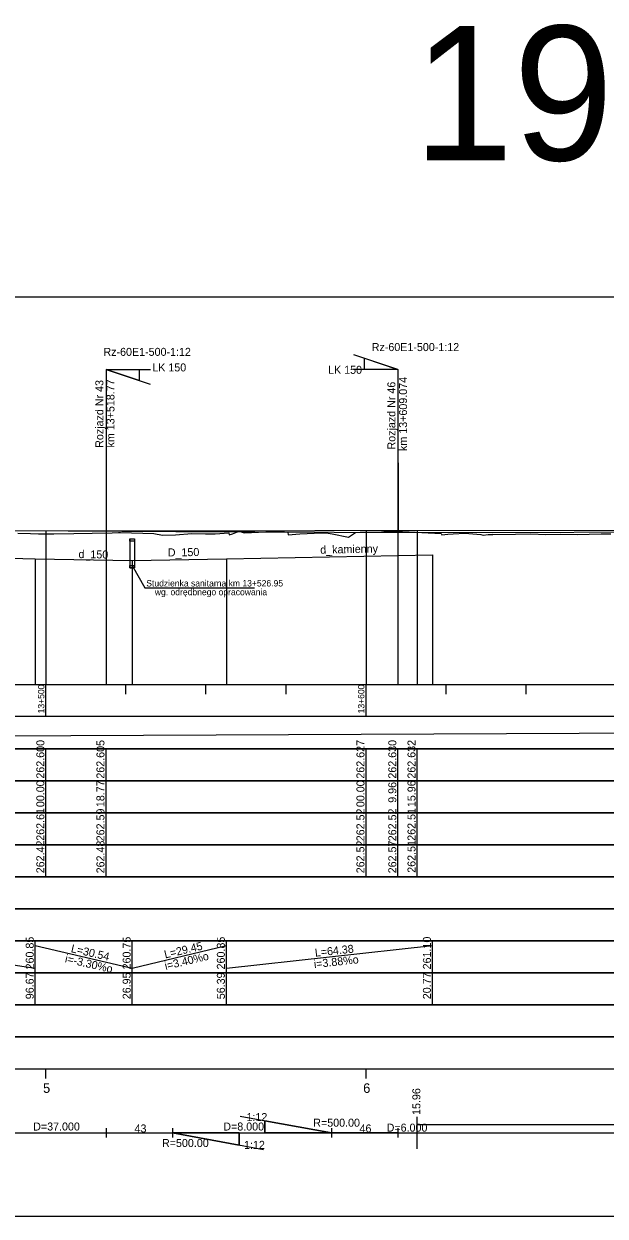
# Model space of a CAD drawing. Extents: x 6445630 to 6518227, y 5499240 to 5511716.
# Drawn here: x 6458124.3 to 6458305.9, y 5506751.3 to 5507123.7 of the extents above; entities that cross this region are included whole.
import ezdxf

# ---------------------------------------------------------------- set-up
doc = ezdxf.new("R2010")
doc.units = 0
for name, color, linetype in [('TOR_PROF-drenaze', 7, 'Continuous'), ('TOR_PROF-drenokolektory', 7, 'Continuous'), ('TOR_PROF-obiekty+opisy', 7, 'Continuous'), ('TOR_PROF-opisy pomocnicze', 7, 'Continuous'), ('TOR_PROF-przejazdy+opisy', 7, 'Continuous'), ('TOR_PROF-rozjazdy', 7, 'Continuous'), ('TOR_PROF-studnie i osadniki', 7, 'Continuous'), ('TOR_PROF-tabelka-geometria T1', 7, 'Continuous'), ('TOR_PROF-tabelka-kilometracja', 7, 'Continuous'), ('TOR_PROF-tabelka-odleglosci T1', 7, 'Continuous'), ('TOR_PROF-tabelka-pochylenia proj T1', 7, 'Continuous'), ('TOR_PROF-tabelka-rodzaj rowu T1', 7, 'Continuous'), ('TOR_PROF-tabelka-rodzaj rurociagow T1', 7, 'Continuous'), ('TOR_PROF-tabelka-rowyT1', 7, 'Continuous'), ('TOR_PROF-tabelka-rurociagi T1', 7, 'Continuous'), ('TOR_PROF-tabelka-rzedne istn T1', 7, 'Continuous'), ('TOR_PROF-tabelka-rzedne proj T1', 7, 'Continuous'), ('TOR_PROF-tabelka-teren istniejacy T1', 7, 'Continuous'), ('TOR_PROF-tabelka-warstwa ochronna T1', 7, 'Continuous'), ('TOR_PROF-tor istniejacy T2', 7, 'Continuous'), ('TOR_PROF-tor projektowany', 7, 'Continuous'), ('TOR_PROF-uklad odniesienia', 7, 'Continuous'), ('TOR_PROF-warstwa ochronna', 7, 'Continuous'), ('TOR_RAMKI-dodatkowe3', 7, 'Continuous'), ('TOR_RAMKI-MASKA WYCIECIA', 7, 'Continuous')]:
    doc.layers.add(name, color=color, linetype=linetype)

msp = doc.modelspace()

# ---------------------------------------------------------------- linework, layer by layer
at = {"layer": 'TOR_PROF-drenaze'}
for points in [[(6458081.04, 5506957.8), (6458127.89, 5506956.55)], [(6458127.89, 5506956.55), (6458158.17, 5506956.05)], [(6458158.17, 5506956.05), (6458187.6, 5506956.55)], [(6458187.6, 5506956.55), (6458251.98, 5506957.8)]]:
    msp.add_lwpolyline(points, dxfattribs=at)
at = {"layer": 'TOR_PROF-drenokolektory'}
for points in [[(6458127.89, 5506956.55), (6458127.89, 5506922.3), (6458127.89, 5506917.3), (6458127.89, 5506917.3)], [(6458127.89, 5506956.55), (6458127.89, 5506922.3), (6458127.89, 5506917.3), (6458127.89, 5506917.3)], [(6458127.89, 5506956.55), (6458127.89, 5506922.3), (6458127.89, 5506917.3), (6458127.89, 5506917.3)], [(6458158.17, 5506956.05), (6458158.17, 5506922.3), (6458158.17, 5506917.3), (6458158.17, 5506917.3)], [(6458158.17, 5506956.05), (6458158.17, 5506922.3), (6458158.17, 5506917.3), (6458158.17, 5506917.3)], [(6458158.17, 5506956.05), (6458158.17, 5506922.3), (6458158.17, 5506917.3), (6458158.17, 5506917.3)], [(6458187.6, 5506956.55), (6458187.6, 5506922.3), (6458187.6, 5506917.3), (6458187.6, 5506917.3)], [(6458187.6, 5506956.55), (6458187.6, 5506922.3), (6458187.6, 5506917.3), (6458187.6, 5506917.3)], [(6458187.6, 5506956.55), (6458187.6, 5506922.3), (6458187.6, 5506917.3), (6458187.6, 5506917.3)], [(6458251.98, 5506957.8), (6458251.98, 5506922.3), (6458251.98, 5506917.3), (6458251.98, 5506917.3)], [(6458251.98, 5506957.8), (6458251.98, 5506922.3), (6458251.98, 5506917.3), (6458251.98, 5506917.3)]]:
    msp.add_lwpolyline(points, dxfattribs=at)
at = {"layer": 'TOR_PROF-obiekty+opisy'}
for p, q in [((6458158.17, 5506954.49), (6458162.1, 5506947.51)), ((6458162.1, 5506947.51), (6458196.4, 5506947.51))]:
    msp.add_line(p, q, dxfattribs=at)
at = {"layer": 'TOR_PROF-przejazdy+opisy'}
msp.add_line((6458241.21, 5506986.59), (6458241.21, 5506965.46), dxfattribs=at)
at = {"layer": 'TOR_PROF-rozjazdy'}
for p, q in [((6458241.17, 5507015.77), (6458227.4, 5507020.35)), ((6458149.98, 5507015.77), (6458149.98, 5506917.3)), ((6458149.98, 5507015.77), (6458163.89, 5507015.77)), ((6458149.98, 5507015.77), (6458163.89, 5507015.77)), ((6458149.98, 5507015.77), (6458163.89, 5507015.77)), ((6458149.98, 5507015.77), (6458163.89, 5507015.77)), ((6458149.98, 5507015.77), (6458163.89, 5507015.77)), ((6458149.98, 5507015.77), (6458163.89, 5507015.77)), ((6458149.98, 5507015.77), (6458163.89, 5507015.77)), ((6458149.98, 5507015.77), (6458163.89, 5507015.77)), ((6458149.98, 5507015.77), (6458163.75, 5507011.19)), ((6458241.17, 5507015.77), (6458227.26, 5507015.77)), ((6458241.17, 5507015.77), (6458227.26, 5507015.77)), ((6458241.17, 5507015.77), (6458227.26, 5507015.77)), ((6458241.17, 5507015.77), (6458227.26, 5507015.77)), ((6458241.17, 5507015.77), (6458227.26, 5507015.77)), ((6458241.17, 5507015.77), (6458227.26, 5507015.77)), ((6458241.17, 5507015.77), (6458227.26, 5507015.77)), ((6458241.17, 5507015.77), (6458227.26, 5507015.77)), ((6458241.17, 5507015.77), (6458227.26, 5507015.77)), ((6458241.17, 5507015.77), (6458227.26, 5507015.77)), ((6458241.17, 5507015.77), (6458227.26, 5507015.77)), ((6458241.17, 5507015.77), (6458227.26, 5507015.77)), ((6458241.17, 5507015.77), (6458227.26, 5507015.77)), ((6458241.17, 5507015.77), (6458227.26, 5507015.77)), ((6458241.17, 5507015.77), (6458227.26, 5507015.77)), ((6458241.17, 5507015.77), (6458227.26, 5507015.77)), ((6458241.17, 5507015.77), (6458241.17, 5506917.3)), ((6458191.93, 5506782.57), (6458220.38, 5506777.3)), ((6458149.98, 5506778.79), (6458149.98, 5506775.82)), ((6458170.77, 5506778.79), (6458170.77, 5506775.82)), ((6458199.22, 5506772.03), (6458170.77, 5506777.3)), ((6458191.57, 5506777.3), (6458170.77, 5506777.3)), ((6458199.58, 5506777.3), (6458220.38, 5506777.3)), ((6458220.38, 5506778.79), (6458220.38, 5506775.82)), ((6458241.17, 5506778.79), (6458241.17, 5506775.82))]:
    msp.add_line(p, q, dxfattribs=at)
for points in [[(6458230.77, 5507019.22), (6458241.17, 5507015.77), (6458230.77, 5507015.77), (6458230.77, 5507019.22)], [(6458241.17, 5507015.77), (6458230.77, 5507015.77), (6458230.77, 5507019.22), (6458241.17, 5507015.77)], [(6458160.38, 5507012.31), (6458149.98, 5507015.77), (6458160.38, 5507015.77), (6458160.38, 5507012.31)], [(6458149.98, 5507015.77), (6458160.38, 5507015.77), (6458160.38, 5507012.31), (6458149.98, 5507015.77)], [(6458241.17, 5506777.3), (6458220.38, 5506777.3), (6458199.58, 5506777.3), (6458199.58, 5506781.1), (6458220.38, 5506777.3)], [(6458220.38, 5506777.3), (6458199.58, 5506781.1), (6458199.58, 5506777.3)], [(6458149.98, 5506777.3), (6458170.77, 5506777.3), (6458191.57, 5506777.3), (6458191.57, 5506773.51), (6458170.77, 5506777.3)], [(6458170.77, 5506777.3), (6458191.57, 5506773.51), (6458191.57, 5506777.3)]]:
    msp.add_lwpolyline(points, dxfattribs=at)
at = {"layer": 'TOR_PROF-studnie i osadniki'}
for p, q in [((6458157.42, 5506962.8), (6458157.42, 5506953.8)), ((6458157.52, 5506962.8), (6458158.82, 5506962.8)), ((6458158.92, 5506962.8), (6458158.92, 5506953.8)), ((6458157.42, 5506953.8), (6458158.92, 5506953.8))]:
    msp.add_line(p, q, dxfattribs=at)
for points in [[(6458157.42, 5506962.8), (6458158.92, 5506962.8), (6458158.92, 5506962.1), (6458157.42, 5506962.1)], [(6458157.42, 5506954.5), (6458158.92, 5506954.5), (6458158.92, 5506953.8), (6458157.42, 5506953.8)]]:
    msp.add_lwpolyline(points, close=True, dxfattribs=at)
at = {"layer": 'TOR_PROF-tabelka-geometria T1'}
for points in [[(6458247.17, 5506772.3), (6458247.17, 5506782.3)], [(6452331.21, 5506777.3), (6459531.21, 5506777.3)], [(6452735.25, 5506777.3), (6458247.17, 5506777.3), (6458247.17, 5506779.97), (6458376.27, 5506779.97), (6458376.27, 5506777.3), (6458396.27, 5506777.3), (6458396.27, 5506774.64), (6458525.37, 5506774.64), (6458525.37, 5506777.3), (6458723.83, 5506777.3), (6458723.83, 5506777.3), (6458758.83, 5506774.64), (6458758.83, 5506774.64), (6458827.61, 5506774.64), (6458827.61, 5506774.64), (6458862.61, 5506777.3), (6458862.61, 5506777.3), (6458862.61, 5506777.3), (6458862.61, 5506777.3), (6458897.61, 5506779.97), (6458897.61, 5506779.97), (6458966.4, 5506779.97), (6458966.4, 5506779.97), (6459001.4, 5506777.3)]]:
    msp.add_lwpolyline(points, dxfattribs=at)
at = {"layer": 'TOR_PROF-tabelka-kilometracja'}
for points in [[(6458131.21, 5506794.3), (6458131.21, 5506797.3)], [(6458231.21, 5506794.3), (6458231.21, 5506797.3)]]:
    msp.add_lwpolyline(points, dxfattribs=at)
at = {"layer": 'TOR_PROF-tabelka-odleglosci T1'}
msp.add_lwpolyline([(6452331.21, 5506877.3), (6459531.21, 5506877.3), (6459531.21, 5506887.3), (6452331.21, 5506887.3)], close=True, dxfattribs=at)
for points in [[(6458131.21, 5506877.3), (6458131.21, 5506887.3)], [(6458149.98, 5506877.3), (6458149.98, 5506887.3)], [(6458231.21, 5506877.3), (6458231.21, 5506887.3)], [(6458241.17, 5506877.3), (6458241.17, 5506887.3)], [(6458247.17, 5506877.3), (6458247.17, 5506887.3)]]:
    msp.add_lwpolyline(points, dxfattribs=at)
at = {"layer": 'TOR_PROF-tabelka-pochylenia proj T1'}
msp.add_lwpolyline([(6452331.21, 5506897.3), (6459531.21, 5506897.3), (6459531.21, 5506907.3), (6452331.21, 5506907.3)], close=True, dxfattribs=at)
msp.add_lwpolyline([(6457571.74, 5506898.8), (6459091.74, 5506905.8)], dxfattribs=at)
at = {"layer": 'TOR_PROF-tabelka-rodzaj rowu T1'}
for points in [[(6452331.21, 5506837.3), (6459531.21, 5506837.3), (6459531.21, 5506847.3), (6452331.21, 5506847.3)], [(6452331.21, 5506817.3), (6459531.21, 5506817.3), (6459531.21, 5506827.3), (6452331.21, 5506827.3)]]:
    msp.add_lwpolyline(points, close=True, dxfattribs=at)
for points in [[(6458127.89, 5506817.3), (6458127.89, 5506827.3)], [(6458158.17, 5506817.3), (6458158.17, 5506827.3)], [(6458187.6, 5506817.3), (6458187.6, 5506827.3)], [(6458251.98, 5506817.3), (6458251.98, 5506827.3)]]:
    msp.add_lwpolyline(points, dxfattribs=at)
at = {"layer": 'TOR_PROF-tabelka-rowyT1'}
msp.add_lwpolyline([(6452331.21, 5506847.3), (6459531.21, 5506847.3), (6459531.21, 5506857.3), (6452331.21, 5506857.3)], close=True, dxfattribs=at)
at = {"layer": 'TOR_PROF-tabelka-rurociagi T1'}
msp.add_lwpolyline([(6452331.21, 5506827.3), (6459531.21, 5506827.3), (6459531.21, 5506837.3), (6452331.21, 5506837.3)], close=True, dxfattribs=at)
for points in [[(6458127.89, 5506827.3), (6458127.89, 5506837.3)], [(6458158.17, 5506827.3), (6458158.17, 5506837.3)], [(6458187.6, 5506827.3), (6458187.6, 5506837.3)], [(6458251.98, 5506827.3), (6458251.98, 5506837.3)], [(6458081.04, 5506835.8), (6458127.89, 5506828.8)], [(6458127.89, 5506835.8), (6458158.17, 5506828.8)], [(6458158.17, 5506828.8), (6458187.6, 5506835.8)], [(6458187.6, 5506828.8), (6458251.98, 5506835.8)]]:
    msp.add_lwpolyline(points, dxfattribs=at)
at = {"layer": 'TOR_PROF-tabelka-rzedne istn T1'}
msp.add_lwpolyline([(6452331.21, 5506867.3), (6459531.21, 5506867.3), (6459531.21, 5506877.3), (6452331.21, 5506877.3)], close=True, dxfattribs=at)
for points in [[(6458131.21, 5506867.3), (6458131.21, 5506877.3)], [(6458149.98, 5506867.3), (6458149.98, 5506877.3)], [(6458231.21, 5506867.3), (6458231.21, 5506877.3)], [(6458241.17, 5506867.3), (6458241.17, 5506877.3)], [(6458247.17, 5506867.3), (6458247.17, 5506877.3)], [(6458131.21, 5506857.3), (6458131.21, 5506867.3)], [(6458131.21, 5506857.3), (6458131.21, 5506867.3)], [(6458131.21, 5506857.3), (6458131.21, 5506867.3)], [(6458149.98, 5506857.3), (6458149.98, 5506867.3)], [(6458149.98, 5506857.3), (6458149.98, 5506867.3)], [(6458149.98, 5506857.3), (6458149.98, 5506867.3)], [(6458231.21, 5506857.3), (6458231.21, 5506867.3)], [(6458231.21, 5506857.3), (6458231.21, 5506867.3)], [(6458231.21, 5506857.3), (6458231.21, 5506867.3)], [(6458241.17, 5506857.3), (6458241.17, 5506867.3)], [(6458241.17, 5506857.3), (6458241.17, 5506867.3)], [(6458241.17, 5506857.3), (6458241.17, 5506867.3)], [(6458247.17, 5506857.3), (6458247.17, 5506867.3)], [(6458247.17, 5506857.3), (6458247.17, 5506867.3)], [(6458247.17, 5506857.3), (6458247.17, 5506867.3)]]:
    msp.add_lwpolyline(points, dxfattribs=at)
at = {"layer": 'TOR_PROF-tabelka-rzedne proj T1'}
msp.add_lwpolyline([(6452331.21, 5506887.3), (6459531.21, 5506887.3), (6459531.21, 5506897.3), (6452331.21, 5506897.3)], close=True, dxfattribs=at)
for points in [[(6458131.21, 5506887.3), (6458131.21, 5506897.3)], [(6458149.98, 5506887.3), (6458149.98, 5506897.3)], [(6458231.21, 5506887.3), (6458231.21, 5506897.3)], [(6458241.17, 5506887.3), (6458241.17, 5506897.3)], [(6458247.17, 5506887.3), (6458247.17, 5506897.3)]]:
    msp.add_lwpolyline(points, dxfattribs=at)
at = {"layer": 'TOR_PROF-tabelka-teren istniejacy T1'}
msp.add_lwpolyline([(6452331.21, 5506857.3), (6459531.21, 5506857.3), (6459531.21, 5506867.3), (6452331.21, 5506867.3)], close=True, dxfattribs=at)
msp.add_lwpolyline([(6452331.21, 5506857.3), (6459531.21, 5506857.3), (6459531.21, 5506867.3), (6452331.21, 5506867.3)], close=True, dxfattribs=at)
msp.add_lwpolyline([(6452331.21, 5506857.3), (6459531.21, 5506857.3), (6459531.21, 5506867.3), (6452331.21, 5506867.3)], close=True, dxfattribs=at)
at = {"layer": 'TOR_PROF-tabelka-warstwa ochronna T1'}
msp.add_lwpolyline([(6452331.21, 5506807.3), (6459531.21, 5506807.3), (6459531.21, 5506817.3), (6452331.21, 5506817.3)], close=True, dxfattribs=at)
at = {"layer": 'TOR_PROF-tor istniejacy T2'}
msp.add_lwpolyline([(6457323.35, 5506959.65), (6457375.16, 5506960.05), (6457423.21, 5506960.15), (6457471.72, 5506960.25), (6457522.28, 5506960.7), (6457572.54, 5506961.2), (6457622.63, 5506961.85), (6457672.41, 5506962.5), (6457722.46, 5506962.7), (6457771.97, 5506963.05), (6457821.96, 5506963.35), (6457872.05, 5506963.5), (6457922.09, 5506964.15), (6457971.39, 5506964.65), (6458022.49, 5506965.3), (6458072.79, 5506965.2), (6458106.04, 5506965.15), (6458121.32, 5506965.4), (6458171.76, 5506965.1), (6458221.3, 5506964.95), (6458270.72, 5506964.8), (6458321.69, 5506965.05)], dxfattribs=at)
at = {"layer": 'TOR_PROF-tor projektowany'}
msp.add_line((6457571.74, 5506964.55), (6459091.74, 5506966.6), dxfattribs=at)
msp.add_line((6457571.74, 5506964.55), (6459091.74, 5506966.6), dxfattribs=at)
for points in [[(6458131.21, 5506965.3), (6458131.21, 5506922.3), (6458131.21, 5506917.3), (6458131.21, 5506917.3)], [(6458131.21, 5506965.3), (6458131.21, 5506922.3), (6458131.21, 5506917.3), (6458131.21, 5506917.3)], [(6458231.21, 5506965.44), (6458231.21, 5506922.3), (6458231.21, 5506917.3), (6458231.21, 5506917.3)], [(6458231.21, 5506965.44), (6458231.21, 5506922.3), (6458231.21, 5506917.3), (6458231.21, 5506917.3)], [(6458247.17, 5506965.46), (6458247.17, 5506922.3), (6458247.17, 5506917.3), (6458247.17, 5506917.3)], [(6458247.17, 5506965.46), (6458247.17, 5506922.3), (6458247.17, 5506917.3), (6458247.17, 5506917.3)]]:
    msp.add_lwpolyline(points, dxfattribs=at)
at = {"layer": 'TOR_PROF-uklad odniesienia'}
for p, q in [((6452331.21, 5506917.3), (6459531.21, 5506917.3)), ((6458131.21, 5506907.3), (6458131.21, 5506917.3)), ((6458156.21, 5506914.3), (6458156.21, 5506917.3)), ((6458181.21, 5506914.3), (6458181.21, 5506917.3)), ((6458206.21, 5506914.3), (6458206.21, 5506917.3)), ((6458231.21, 5506907.3), (6458231.21, 5506917.3)), ((6458256.21, 5506914.3), (6458256.21, 5506917.3)), ((6458281.21, 5506914.3), (6458281.21, 5506917.3))]:
    msp.add_line(p, q, dxfattribs=at)
at = {"layer": 'TOR_PROF-warstwa ochronna'}
msp.add_lwpolyline([(6452331.21, 5506797.3), (6459531.21, 5506797.3), (6459531.21, 5506807.3), (6452331.21, 5506807.3)], close=True, dxfattribs=at)
at = {"layer": 'TOR_RAMKI-dodatkowe3'}
for p, q in [((6458122.44, 5506964.58), (6458126.35, 5506964.5)), ((6458126.35, 5506964.5), (6458128.92, 5506964.44)), ((6458128.92, 5506964.44), (6458130.08, 5506964.42)), ((6458130.08, 5506964.42), (6458133.66, 5506964.43)), ((6458133.66, 5506964.43), (6458139.96, 5506964.46)), ((6458139.96, 5506964.46), (6458145.66, 5506964.63)), ((6458145.66, 5506964.63), (6458151.87, 5506964.75)), ((6458151.87, 5506964.75), (6458153.9, 5506964.85)), ((6458153.9, 5506964.85), (6458154.48, 5506964.78)), ((6458154.48, 5506964.78), (6458164.88, 5506964.54)), ((6458164.88, 5506964.54), (6458167.63, 5506963.94)), ((6458167.63, 5506963.94), (6458171.71, 5506964.08)), ((6458171.71, 5506964.08), (6458176.76, 5506964.45)), ((6458176.76, 5506964.45), (6458181.04, 5506964.37)), ((6458181.04, 5506964.37), (6458184.06, 5506964.37)), ((6458184.06, 5506964.37), (6458188.35, 5506964.67)), ((6458188.35, 5506964.67), (6458188.45, 5506964.08)), ((6458188.45, 5506964.08), (6458189.46, 5506964.37)), ((6458189.46, 5506964.37), (6458191.58, 5506965.23)), ((6458191.58, 5506965.23), (6458193.09, 5506964.73)), ((6458193.09, 5506964.73), (6458202.22, 5506965.09)), ((6458202.22, 5506965.09), (6458204.83, 5506965.08)), ((6458204.83, 5506965.08), (6458206.82, 5506964.92)), ((6458206.82, 5506964.92), (6458206.91, 5506964.06)), ((6458206.91, 5506964.06), (6458210.54, 5506964.37)), ((6458210.54, 5506964.37), (6458217.28, 5506964.72)), ((6458217.28, 5506964.72), (6458219.37, 5506964.59)), ((6458219.37, 5506964.59), (6458220.64, 5506964.35)), ((6458220.64, 5506964.35), (6458225.77, 5506963.36)), ((6458225.77, 5506963.36), (6458227.94, 5506964.82)), ((6458227.94, 5506964.82), (6458229.39, 5506964.93)), ((6458229.39, 5506964.93), (6458235.32, 5506964.9)), ((6458235.32, 5506964.9), (6458237.46, 5506965.23)), ((6458237.46, 5506965.23), (6458240.61, 5506965.19)), ((6458240.61, 5506965.19), (6458254.67, 5506964.46)), ((6458254.67, 5506964.46), (6458254.86, 5506964.11)), ((6458254.86, 5506964.11), (6458256.74, 5506964.27)), ((6458256.74, 5506964.27), (6458258.39, 5506964.4)), ((6458258.39, 5506964.4), (6458262.05, 5506964.65)), ((6458262.05, 5506964.65), (6458267.07, 5506964.24)), ((6458267.07, 5506964.24), (6458267.84, 5506964.03)), ((6458267.84, 5506964.03), (6458269.32, 5506964.2)), ((6458269.32, 5506964.2), (6458270.79, 5506964.18)), ((6458270.79, 5506964.18), (6458277.86, 5506964.27)), ((6458277.86, 5506964.27), (6458282.71, 5506964.43)), ((6458282.71, 5506964.43), (6458287.35, 5506964.23)), ((6458287.35, 5506964.23), (6458292.07, 5506964.3)), ((6458292.07, 5506964.3), (6458297.21, 5506964.19)), ((6458297.21, 5506964.19), (6458304.67, 5506964.39)), ((6458304.67, 5506964.39), (6458305.5, 5506964.42)), ((6458305.5, 5506964.42), (6458307.74, 5506964.42))]:
    msp.add_line(p, q, dxfattribs=at)
at = {"layer": 'TOR_RAMKI-MASKA WYCIECIA'}
msp.add_lwpolyline([(6457563.7, 5506751.3), (6459553.7, 5506751.3), (6459553.7, 5507038.3), (6457563.7, 5507038.3)], close=True, dxfattribs=at)

# ---------------------------------------------------------------- texts
at = {"layer": 'TOR_PROF-drenaze'}
for s, rotation, p in [('d_150', 359.054, (6458141.36, 5506956.83)), ('D_150', 0.9732, (6458169.29, 5506957.32)), ('d_kamienny  ', 1.1401, (6458216.93, 5506958.19))]:
    msp.add_text(s, height=2.5, rotation=rotation, dxfattribs=at).set_placement(p)
at = {"layer": 'TOR_PROF-opisy pomocnicze'}
for s, p in [('Studzienka sanitarna km 13+526.95', (6458162.55, 5506947.96)), ('wg. odrędbnego opracowania', (6458165.22, 5506945.22))]:
    msp.add_text(s, height=2, dxfattribs=at).set_placement(p)
at = {"layer": 'TOR_PROF-rozjazdy'}
for s, p in [('Rz-60E1-500-1:12', (6458149.17, 5507019.98)), ('Rz-60E1-500-1:12', (6458232.99, 5507021.48)), ('LK 150 ', (6458164.44, 5507015.12)), ('LK 150 ', (6458219.36, 5507014.37)), ('1:12', (6458193.86, 5506780.99)), ('R=500.00', (6458214.72, 5506779.24)), ('43', (6458158.89, 5506777.44)), ('46', (6458229.18, 5506777.44)), ('R=500.00', (6458167.47, 5506772.9)), ('1:12', (6458193.1, 5506772.32))]:
    msp.add_text(s, height=2.5, dxfattribs=at).set_placement(p)
for s, p in [('Rozjazd Nr 43', (6458149.14, 5506991.26)), ('km 13+518.77', (6458152.61, 5506991.36)), ('Rozjazd Nr 46', (6458240.38, 5506990.73)), ('km 13+609.074', (6458244.02, 5506990.27))]:
    msp.add_text(s, height=2.5, rotation=90, dxfattribs=at).set_placement(p)
at = {"layer": 'TOR_PROF-tabelka-geometria T1'}
for s, p in [('D=37.000', (6458127.21, 5506778.05)), ('D=8.000', (6458186.62, 5506778.05)), ('D=6.000', (6458237.65, 5506777.7))]:
    msp.add_text(s, height=2.5, dxfattribs=at).set_placement(p)
at = {"layer": 'TOR_PROF-tabelka-kilometracja'}
for s, p in [('5', (6458130.31, 5506789.8)), ('6', (6458230.32, 5506789.8))]:
    msp.add_text(s, height=3, dxfattribs=at).set_placement(p)
at = {"layer": 'TOR_PROF-tabelka-odleglosci T1'}
for s, p in [('00.00', (6458130.71, 5506879.04)), ('18.77', (6458149.48, 5506879.04)), ('00.00', (6458230.71, 5506879.04)), ('9.96', (6458240.67, 5506880.4)), ('15.96', (6458246.67, 5506879.04)), ('15.96', (6458248.18, 5506782.91))]:
    msp.add_text(s, height=2.5, rotation=90, dxfattribs=at).set_placement(p)
at = {"layer": 'TOR_PROF-tabelka-rodzaj rurociagow T1'}
for s, p in [('96.67', (6458127.39, 5506819.05)), ('26.95', (6458157.67, 5506819.04)), ('56.39', (6458187.1, 5506819.05)), ('20.77', (6458251.48, 5506819.05))]:
    msp.add_text(s, height=2.5, rotation=90, dxfattribs=at).set_placement(p)
at = {"layer": 'TOR_PROF-tabelka-rurociagi T1'}
for s, rotation, p in [('260.85', 90, (6458127.39, 5506828.36)), ('260.75', 90, (6458157.67, 5506828.36)), ('L=29.45', 13.3782, (6458168.48, 5506831.77)), ('260.85', 90, (6458187.1, 5506828.36)), ('261.10', 90, (6458251.48, 5506828.37)), ('i=-3.30%o', 346.9837, (6458136.99, 5506830.62)), ('L=30.54', 346.9837, (6458138.86, 5506833.78)), ('i=3.40%o', 13.3782, (6458168.62, 5506828.2)), ('L=64.38', 6.2051, (6458215.36, 5506832.32)), ('i=3.88%o', 6.2051, (6458215.05, 5506828.77))]:
    msp.add_text(s, height=2.5, rotation=rotation, dxfattribs=at).set_placement(p)
at = {"layer": 'TOR_PROF-tabelka-rzedne istn T1'}
for s, p in [('262.61', (6458130.71, 5506868.54)), ('262.59', (6458149.48, 5506868.37)), ('262.52', (6458230.71, 5506868.38)), ('262.52', (6458240.67, 5506868.38)), ('262.51', (6458246.67, 5506868.54)), ('262.42', (6458130.71, 5506858.38)), ('262.48', (6458149.48, 5506858.36)), ('262.52', (6458230.71, 5506858.38)), ('262.57', (6458240.67, 5506858.37)), ('262.51', (6458246.67, 5506858.54))]:
    msp.add_text(s, height=2.5, rotation=90, dxfattribs=at).set_placement(p)
at = {"layer": 'TOR_PROF-tabelka-rzedne proj T1'}
for s, p in [('262.600', (6458130.71, 5506887.94)), ('262.605', (6458149.48, 5506887.93)), ('262.627', (6458230.71, 5506887.94)), ('262.630', (6458240.67, 5506887.94)), ('262.632', (6458246.67, 5506887.95))]:
    msp.add_text(s, height=2.5, rotation=90, dxfattribs=at).set_placement(p)
at = {"layer": 'TOR_PROF-uklad odniesienia'}
msp.add_text('19', height=42, dxfattribs=at).set_placement((6458245.99, 5507081.05))
for s, p in [('13+500', (6458130.71, 5506908.32)), ('13+600', (6458230.71, 5506908.32))]:
    msp.add_text(s, height=2, rotation=90, dxfattribs=at).set_placement(p)

doc.saveas('drawing.dxf')
